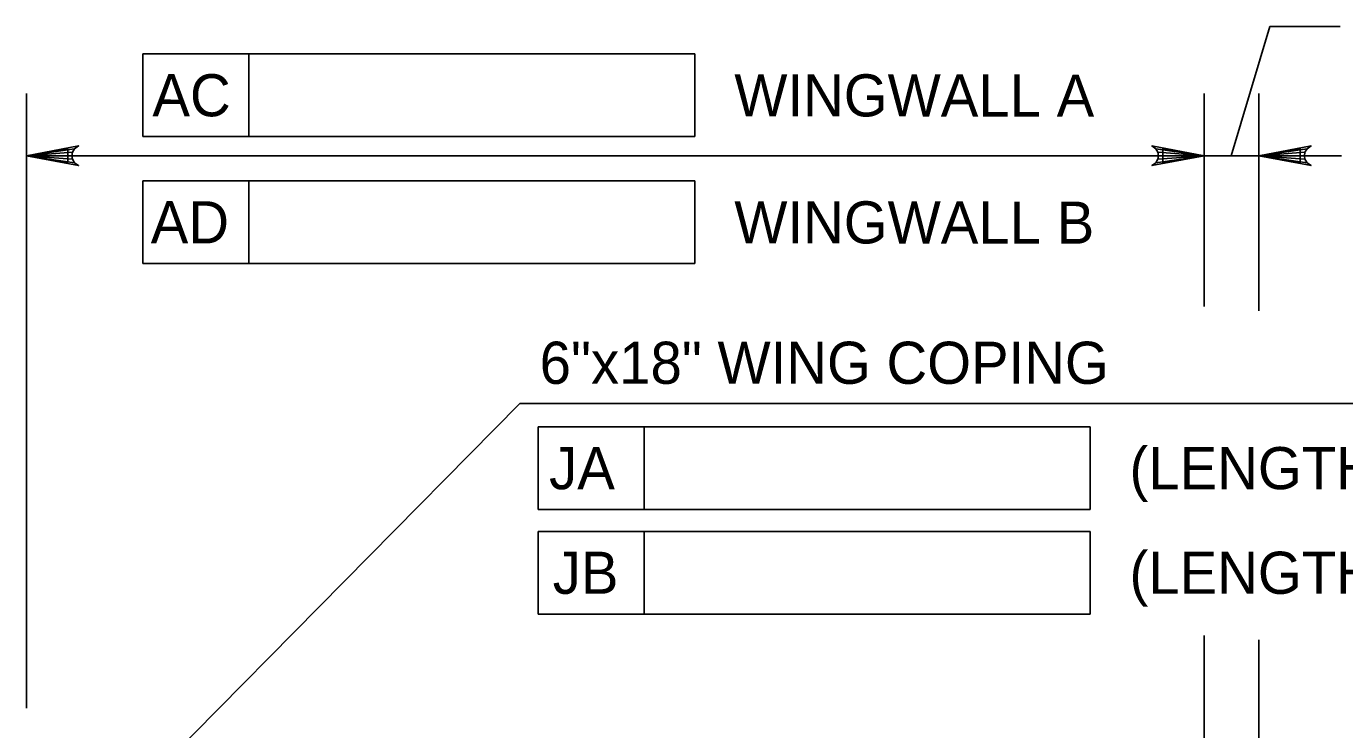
# Model space of a CAD drawing. Extents: x 638304 to 640306, y 296653 to 298435.
# Drawn here: x 639682.8 to 639776.7, y 298043 to 298093 of the extents above; entities that cross this region are included whole.
import ezdxf

# ---------------------------------------------------------------- set-up
doc = ezdxf.new("R2010")
doc.units = 0
doc.layers.add('Level 4', color=7, linetype='Continuous')
doc.layers.add('Level 5', color=7, linetype='Continuous')

msp = doc.modelspace()

# ---------------------------------------------------------------- linework, layer by layer
at = {"layer": 'Level 4'}
for p, q in [((639768.583, 298083.828), (639771.347, 298093.037)), ((639771.347, 298093.037), (639776.355, 298093.037)), ((639691.098, 298091.078), (639730.391, 298091.078)), ((639691.098, 298091.078), (639691.098, 298085.183)), ((639698.644, 298091.078), (639698.644, 298085.183)), ((639730.391, 298091.078), (639730.391, 298085.183)), ((639682.799, 298044.486), (639682.799, 298088.248)), ((639766.662, 298073.1), (639766.662, 298088.248)), ((639770.554, 298072.774), (639770.554, 298088.248)), ((639691.098, 298085.183), (639730.391, 298085.183)), ((639682.799, 298083.828), (639766.662, 298083.828)), ((639763.715, 298083.828), (639760.769, 298083.828)), ((639766.662, 298083.828), (639774.445, 298083.828)), ((639770.554, 298083.828), (639776.447, 298083.828)), ((639691.098, 298082.033), (639730.391, 298082.033)), ((639691.098, 298082.033), (639691.098, 298076.14)), ((639698.644, 298082.033), (639698.644, 298076.14)), ((639730.391, 298082.033), (639730.391, 298076.14)), ((639691.098, 298076.14), (639730.391, 298076.14)), ((639690.476, 298038.371), (639717.94, 298066.178)), ((639717.94, 298066.178), (639811.447, 298066.178)), ((639719.242, 298064.525), (639758.538, 298064.525)), ((639719.242, 298064.525), (639719.242, 298058.63)), ((639726.79, 298064.525), (639726.79, 298058.63)), ((639758.538, 298064.525), (639758.538, 298058.63)), ((639719.242, 298058.63), (639758.538, 298058.63)), ((639719.242, 298057.074), (639758.538, 298057.074)), ((639719.242, 298057.074), (639719.242, 298051.182)), ((639726.79, 298057.074), (639726.79, 298051.182)), ((639758.538, 298057.074), (639758.538, 298051.182)), ((639719.242, 298051.182), (639758.538, 298051.182)), ((639766.662, 298037.302), (639766.662, 298049.668)), ((639770.554, 298036.977), (639770.554, 298049.343))]:
    msp.add_line(p, q, dxfattribs=at)
for points in [[(639682.799, 298083.828), (639686.521, 298084.526), (639686.234, 298084.327), (639686.086, 298084.077), (639686.043, 298083.828), (639686.086, 298083.578), (639686.234, 298083.329), (639686.521, 298083.129), (639682.799, 298083.828), (639686.234, 298083.329), (639686.086, 298083.578), (639682.799, 298083.828), (639686.043, 298083.828), (639686.086, 298084.077), (639682.799, 298083.828), (639686.234, 298084.327)], [(639766.662, 298083.828), (639762.94, 298083.129), (639763.227, 298083.329), (639763.374, 298083.578), (639763.418, 298083.828), (639763.374, 298084.077), (639763.227, 298084.327), (639762.94, 298084.526), (639766.662, 298083.828), (639763.227, 298084.327), (639763.374, 298084.077), (639766.662, 298083.828), (639763.418, 298083.828), (639763.374, 298083.578), (639766.662, 298083.828), (639763.227, 298083.329)], [(639770.554, 298083.828), (639774.276, 298084.526), (639773.989, 298084.327), (639773.842, 298084.077), (639773.798, 298083.828), (639773.842, 298083.578), (639773.989, 298083.329), (639774.276, 298083.129), (639770.554, 298083.828), (639773.989, 298083.329), (639773.842, 298083.578), (639770.554, 298083.828), (639773.798, 298083.828), (639773.842, 298084.077), (639770.554, 298083.828), (639773.989, 298084.327)]]:
    msp.add_lwpolyline(points, dxfattribs=at)
for points in [[(639685.745, 298084.318), (639685.745, 298083.337), (639682.799, 298083.828)], [(639763.715, 298084.318), (639763.715, 298083.337), (639766.662, 298083.828)], [(639773.501, 298084.318), (639773.501, 298083.337), (639770.554, 298083.828)]]:
    msp.add_lwpolyline(points, close=True, dxfattribs=at)

# ---------------------------------------------------------------- texts
for s, p in [('AC', (639691.773, 298086.636)), ('WINGWALL A', (639733.203, 298086.632)), ('AD', (639691.654, 298077.591)), ('WINGWALL B', (639733.203, 298077.587))]:
    msp.add_text(s, height=3.0001, rotation=359.93823, dxfattribs=at).set_placement(p)
for s, height, p in [('JA', 3.0001, (639720.021, 298060.078)), ('(LENGTH) WINGWALL A', 3.00014, (639761.349, 298060.078)), ('JB', 3.0001, (639720.277, 298052.628)), ('(LENGTH) WINGWALL B', 3.00014, (639761.349, 298052.628))]:
    msp.add_text(s, height=height, dxfattribs=at).set_placement(p)
at = {"layer": 'Level 5'}
msp.add_text('6"x18" WING COPING', height=3.00014, dxfattribs=at).set_placement((639719.348, 298067.582))

doc.saveas('drawing.dxf')
